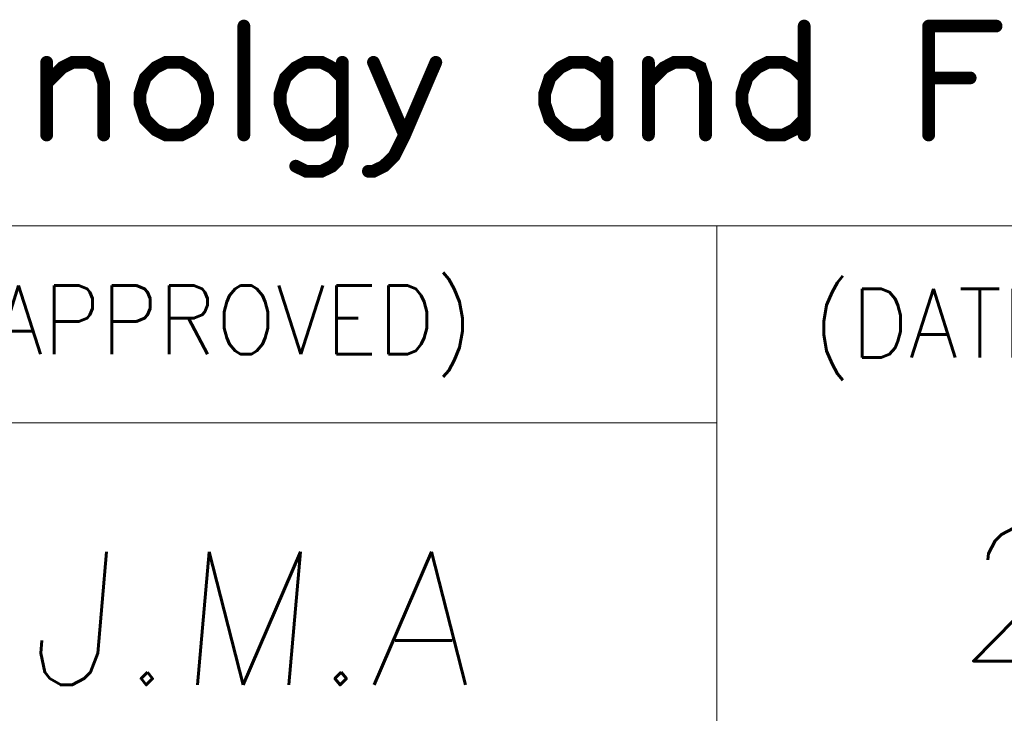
# Model space of a CAD drawing. Header units: millimetres. Extents: x 4497 to 11741, y 5958 to 12619.
# Tile 272 of 424: x 5978 to 5994, y 10674 to 10685. Entities that reach past the tile are written whole.
import ezdxf
from ezdxf.enums import TextEntityAlignment as Align

# ---------------------------------------------------------------- set-up
doc = ezdxf.new("R2010")
doc.units = ezdxf.units.MM
doc.header["$LTSCALE"] = 0.8
doc.layers.get('0').update_dxf_attribs({"linetype": 'CONTINUOUS', "lineweight": 0})
doc.layers.add('2', color=3, linetype='CONTINUOUS', lineweight=0)
doc.styles.get("Standard").update_dxf_attribs({"font": 'romans.shx', "width": 0.8, "oblique": 5, "bigfont": 'whgtxt.shx'})

# ---------------------------------------------------------------- blocks, each defined once
blk = doc.blocks.new('SMOOTH_0$064516')
at = {"const_width": 0.0323}
blk.add_lwpolyline([(-0.0161, 0, 1), (0.0161, 0, 1)], format="xyb", close=True, dxfattribs=at)
blk = doc.blocks.new('logo')
at = {"color": 7, "const_width": 0.859}
for points in [[(-3449.151, 5311.965), (-3449.151, 5304.641)], [(-3411.479, 5311.965), (-3411.479, 5304.641)], [(-3403.107, 5311.965), (-3398.573, 5311.965)], [(-3403.107, 5311.965), (-3403.107, 5304.641)], [(-3462.409, 5308.127), (-3461.362, 5309.175), (-3460.666, 5309.527), (-3459.618, 5309.527), (-3458.923, 5309.175), (-3458.571, 5308.127), (-3458.571, 5304.641)], [(-3462.409, 5309.527), (-3462.409, 5304.641)], [(-3454.389, 5309.527), (-3455.084, 5309.175), (-3455.78, 5308.479), (-3456.132, 5307.431), (-3456.132, 5306.736), (-3455.78, 5305.688), (-3455.084, 5304.993), (-3454.389, 5304.641), (-3453.341, 5304.641), (-3452.646, 5304.993), (-3451.942, 5305.688), (-3451.598, 5306.736), (-3451.598, 5307.431), (-3451.942, 5308.479), (-3452.646, 5309.175), (-3453.341, 5309.527), (-3454.389, 5309.527)], [(-3442.53, 5308.479), (-3443.226, 5309.175), (-3443.921, 5309.527), (-3444.969, 5309.527), (-3445.664, 5309.175), (-3446.36, 5308.479), (-3446.712, 5307.431), (-3446.712, 5306.736), (-3446.36, 5305.688), (-3445.664, 5304.993), (-3444.969, 5304.641), (-3443.921, 5304.641), (-3443.226, 5304.993), (-3442.53, 5305.688)], [(-3442.53, 5309.527), (-3442.53, 5303.945), (-3442.874, 5302.897), (-3443.226, 5302.545), (-3443.921, 5302.202), (-3444.969, 5302.202), (-3445.664, 5302.545)], [(-3436.244, 5309.527), (-3438.34, 5304.641), (-3439.035, 5303.241), (-3439.739, 5302.545), (-3440.435, 5302.202), (-3440.778, 5302.202)], [(-3440.435, 5309.527), (-3438.34, 5304.641)], [(-3424.738, 5308.479), (-3425.433, 5309.175), (-3426.129, 5309.527), (-3427.176, 5309.527), (-3427.872, 5309.175), (-3428.576, 5308.479), (-3428.92, 5307.431), (-3428.92, 5306.736), (-3428.576, 5305.688), (-3427.872, 5304.993), (-3427.176, 5304.641), (-3426.129, 5304.641), (-3425.433, 5304.993), (-3424.738, 5305.688)], [(-3424.738, 5309.527), (-3424.738, 5304.641)], [(-3421.947, 5308.127), (-3420.899, 5309.175), (-3420.204, 5309.527), (-3419.156, 5309.527), (-3418.452, 5309.175), (-3418.109, 5308.127), (-3418.109, 5304.641)], [(-3421.947, 5309.527), (-3421.947, 5304.641)], [(-3411.479, 5308.479), (-3412.175, 5309.175), (-3412.87, 5309.527), (-3413.918, 5309.527), (-3414.622, 5309.175), (-3415.318, 5308.479), (-3415.661, 5307.431), (-3415.661, 5306.736), (-3415.318, 5305.688), (-3414.622, 5304.993), (-3413.918, 5304.641), (-3412.87, 5304.641), (-3412.175, 5304.993), (-3411.479, 5305.688)], [(-3403.107, 5308.479), (-3400.316, 5308.479)]]:
    blk.add_lwpolyline(points, dxfattribs=at)
at = {"color": 7, "xscale": 13.31, "yscale": 13.31, "zscale": 13.31}
for p in [(-3449.151, 5311.965), (-3411.479, 5311.965), (-3403.107, 5311.965), (-3403.107, 5311.965), (-3398.573, 5311.965), (-3462.409, 5309.527), (-3461.362, 5309.175), (-3460.666, 5309.527), (-3459.618, 5309.527), (-3458.923, 5309.175), (-3455.084, 5309.175), (-3454.389, 5309.527), (-3454.389, 5309.527), (-3453.341, 5309.527), (-3452.646, 5309.175), (-3445.664, 5309.175), (-3444.969, 5309.527), (-3443.921, 5309.527), (-3443.226, 5309.175), (-3442.53, 5309.527), (-3440.435, 5309.527), (-3436.244, 5309.527), (-3427.872, 5309.175), (-3427.176, 5309.527), (-3426.129, 5309.527), (-3425.433, 5309.175), (-3424.738, 5309.527), (-3421.947, 5309.527), (-3420.899, 5309.175), (-3420.204, 5309.527), (-3419.156, 5309.527), (-3418.452, 5309.175), (-3414.622, 5309.175), (-3413.918, 5309.527), (-3412.87, 5309.527), (-3412.175, 5309.175), (-3455.78, 5308.479), (-3451.942, 5308.479), (-3446.36, 5308.479), (-3442.53, 5308.479), (-3428.576, 5308.479), (-3424.738, 5308.479), (-3415.318, 5308.479), (-3411.479, 5308.479), (-3403.107, 5308.479), (-3400.316, 5308.479), (-3462.409, 5308.127), (-3458.571, 5308.127), (-3421.947, 5308.127), (-3418.109, 5308.127), (-3456.132, 5307.431), (-3451.598, 5307.431), (-3446.712, 5307.431), (-3428.92, 5307.431), (-3415.661, 5307.431), (-3456.132, 5306.736), (-3451.598, 5306.736), (-3446.712, 5306.736), (-3428.92, 5306.736), (-3415.661, 5306.736), (-3455.78, 5305.688), (-3451.942, 5305.688), (-3446.36, 5305.688), (-3442.53, 5305.688), (-3428.576, 5305.688), (-3424.738, 5305.688), (-3415.318, 5305.688), (-3411.479, 5305.688), (-3455.084, 5304.993), (-3452.646, 5304.993), (-3445.664, 5304.993), (-3443.226, 5304.993), (-3427.872, 5304.993), (-3425.433, 5304.993), (-3414.622, 5304.993), (-3412.175, 5304.993), (-3462.409, 5304.641), (-3458.571, 5304.641), (-3454.389, 5304.641), (-3453.341, 5304.641), (-3449.151, 5304.641), (-3444.969, 5304.641), (-3443.921, 5304.641), (-3438.34, 5304.641), (-3438.34, 5304.641), (-3427.176, 5304.641), (-3426.129, 5304.641), (-3424.738, 5304.641), (-3421.947, 5304.641), (-3418.109, 5304.641), (-3413.918, 5304.641), (-3412.87, 5304.641), (-3411.479, 5304.641), (-3403.107, 5304.641), (-3442.53, 5303.945), (-3439.035, 5303.241), (-3445.664, 5302.545), (-3443.226, 5302.545), (-3442.874, 5302.897), (-3439.739, 5302.545), (-3444.969, 5302.202), (-3443.921, 5302.202), (-3440.778, 5302.202), (-3440.435, 5302.202)]:
    blk.add_blockref('SMOOTH_0$064516', p, dxfattribs=at)

msp = doc.modelspace()

# ---------------------------------------------------------------- linework, layer by layer
at = {"color": 7, "linetype": 'Continuous'}
for p, q in [((5944.959, 10682.012), (6020.418, 10682.012)), ((5989.25, 10652.484), (5989.25, 10682.012)), ((5944.959, 10678.731), (5989.25, 10678.731))]:
    msp.add_line(p, q, dxfattribs=at)

# ---------------------------------------------------------------- block references
at = {"color": 3, "linetype": 'Continuous', "xscale": 0.2477402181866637, "yscale": 0.2477402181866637, "zscale": 0.2477402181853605}
msp.add_blockref('logo', (6835.863, 9369.352), dxfattribs=at)

# ---------------------------------------------------------------- texts
at = {"color": 7, "linetype": 'Continuous', "width": 0.933333}
for s, p in [('(APPROVED)', (5976.568, 10681.016)), ('(DATE)', (5990.847, 10680.96))]:
    msp.add_text(s, height=1.1408, dxfattribs=at).set_placement(p, align=Align.TOP_LEFT)
at = {"layer": '2', "oblique": 5}
msp.add_text('2015-09-17', height=2.2157, dxfattribs=at).set_placement((5993.236, 10674.762))
at = {"layer": '2', "linetype": 'Continuous', "oblique": 5}
msp.add_text('J.M.A', height=2.2157, dxfattribs=at).set_placement((5977.75, 10674.365))

doc.saveas('drawing.dxf')
